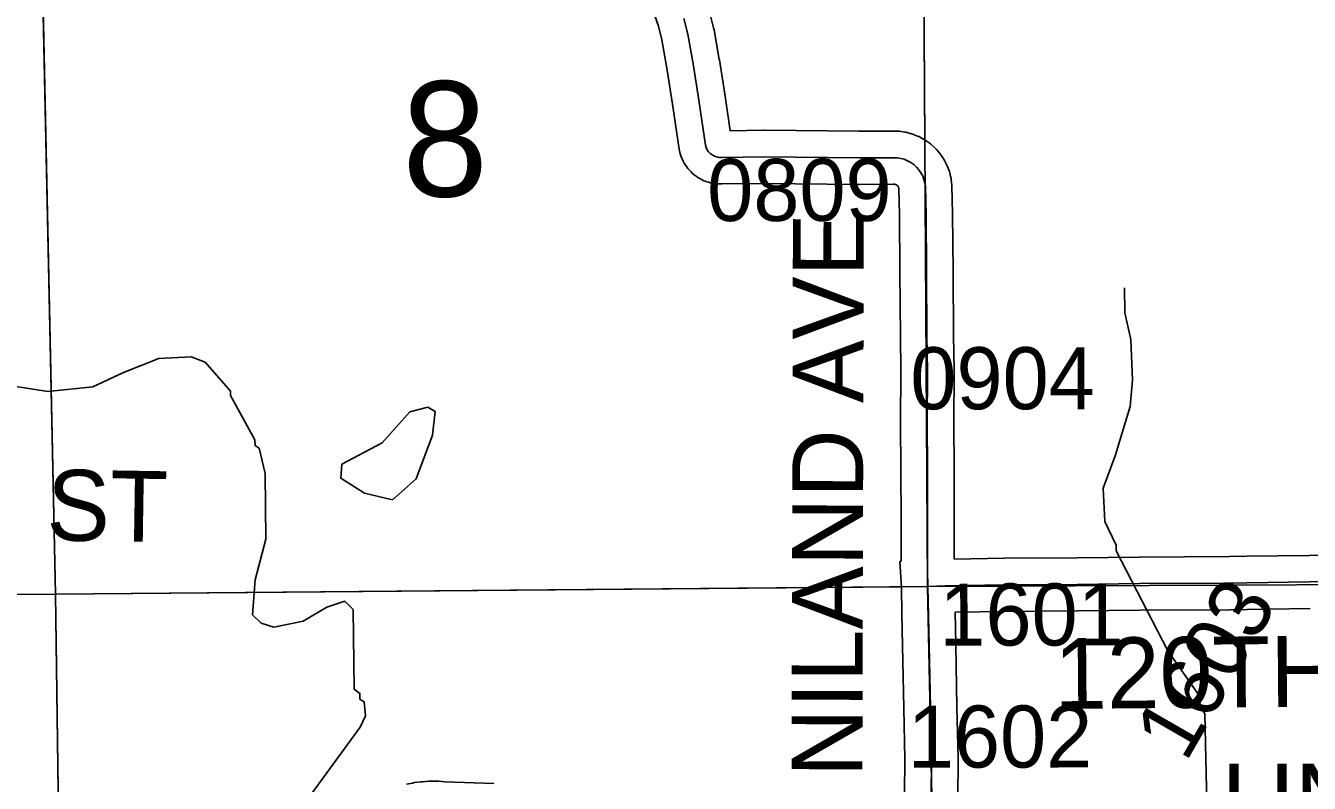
# Model space of a CAD drawing. Extents: x 23.6 to 68.7, y -63 to -29.
# Drawn here: x 45.45 to 46.899, y -35.814 to -34.959 of the extents above; entities that cross this region are included whole.
import ezdxf

# ---------------------------------------------------------------- set-up
doc = ezdxf.new("R2010")
doc.units = 0
for name, color, linetype in [('tdCoHydroRiver', 7, 'Continuous'), ('tdCoSecRdNmbr', 7, 'Continuous'), ('tdCoSecRdTxt', 7, 'Continuous'), ('tdCoSecRteBand', 7, 'Continuous'), ('tdCoSecRteCL', 7, 'Continuous'), ('tdCoSectLine', 7, 'Continuous'), ('tdCoSectLinePart', 7, 'Continuous'), ('tdCoSectNmbr', 7, 'Continuous'), ('tdCoStrucSecCoName', 7, 'Continuous'), ('tdCoSurfGravel', 7, 'Continuous')]:
    doc.layers.add(name, color=color, linetype=linetype)

msp = doc.modelspace()

# ---------------------------------------------------------------- linework, layer by layer
at = {"layer": 'tdCoHydroRiver'}
for points in [[(46.8208, -36.2192), (46.8142, -36.1924), (46.8094, -36.1814), (46.806, -36.1656), (46.7851, -36.128), (46.7818, -36.1122), (46.7939, -36.0679), (46.7869, -36.0048), (46.7808, -35.735), (46.776, -35.7287), (46.7743, -35.7145), (46.739, -35.6644), (46.6809, -35.5514), (46.6809, -35.5451), (46.6679, -35.5184), (46.666, -35.4805), (46.6798, -35.4441), (46.6965, -35.3886), (46.6993, -35.3586), (46.6973, -35.3129), (46.6906, -35.2829), (46.6903, -35.2545)], [(45.7451, -35.8631), (45.8276, -35.7502), (45.8337, -35.7375), (45.832, -35.7217), (45.8272, -35.7186), (45.8272, -35.7123), (45.8208, -35.7076), (45.8198, -35.6177), (45.8102, -35.6083), (45.7898, -35.6148), (45.7631, -35.6309), (45.7301, -35.6376), (45.7158, -35.633), (45.7062, -35.6236), (45.709, -35.5841), (45.7211, -35.5382), (45.7203, -35.4641), (45.7136, -35.4357), (45.7089, -35.4326), (45.7088, -35.4263), (45.6814, -35.3761), (45.6814, -35.3713), (45.6526, -35.3385), (45.6367, -35.3324), (45.6002, -35.3342), (45.5606, -35.3503), (45.5257, -35.3664), (45.4749, -35.3715), (45.4271, -35.364)], [(45.8642, -35.494), (45.8326, -35.4865), (45.8056, -35.4694), (45.807, -35.4536), (45.8525, -35.4295), (45.8837, -35.3944), (45.9041, -35.3894), (45.9121, -35.3941), (45.9092, -35.4209), (45.8908, -35.4701), (45.8642, -35.494)]]:
    msp.add_lwpolyline(points, dxfattribs=at)
at = {"layer": 'tdCoSecRteBand'}
for points in [[(46.4419, -35.8263), (46.4423, -35.7862), (46.4411, -35.729), (46.4411, -35.729), (46.4411, -35.729), (46.4397, -35.6584), (46.439, -35.6225), (46.4384, -35.5929), (46.4368, -35.5634), (46.4377, -35.5634), (46.4377, -35.5625), (46.438, -35.5625), (46.438, -35.5174), (46.4378, -35.4591), (46.4374, -35.4079), (46.4374, -35.4077), (46.4374, -35.4074), (46.4378, -35.348), (46.4372, -35.3097), (46.4372, -35.3095), (46.4372, -35.3094), (46.4368, -35.2364), (46.4362, -35.1722), (46.4354, -35.1427), (46.4353, -35.1419), (46.4352, -35.1414), (46.435, -35.1408), (46.4347, -35.1403), (46.4344, -35.1398), (46.434, -35.1393), (46.4335, -35.1389), (46.4331, -35.1386), (46.4325, -35.1383), (46.432, -35.1381), (46.4314, -35.1379), (46.4308, -35.1378), (46.4291, -35.1378), (46.3908, -35.138), (46.3905, -35.138), (46.3903, -35.138), (46.2831, -35.1368), (46.2359, -35.1374), (46.2357, -35.1374), (46.2355, -35.1374), (46.2327, -35.1374), (46.2303, -35.1374), (46.2279, -35.137), (46.2251, -35.1365), (46.2228, -35.1361), (46.2205, -35.1354), (46.2178, -35.1345), (46.2155, -35.1337), (46.2134, -35.1326), (46.2109, -35.1313), (46.2088, -35.1302), (46.2069, -35.1287), (46.2046, -35.127), (46.2027, -35.1256), (46.201, -35.1238), (46.1991, -35.1218), (46.1974, -35.1201), (46.1961, -35.1181), (46.1945, -35.1158), (46.1931, -35.1138), (46.1921, -35.1116), (46.1909, -35.1091), (46.1898, -35.1069), (46.1892, -35.1046), (46.1884, -35.1019), (46.1878, -35.1), (46.1875, -35.098), (46.18, -35.0473), (46.1738, -35.0069), (46.1681, -34.9748), (46.1642, -34.9595), (46.1596, -34.9467)], [(46.222, -34.9433), (46.2265, -34.9611), (46.2268, -34.9622), (46.227, -34.9633), (46.2329, -34.9968), (46.233, -34.9971), (46.233, -34.9974), (46.2394, -35.0383), (46.2394, -35.0384), (46.2394, -35.0385), (46.2451, -35.0773), (46.2827, -35.0768), (46.2831, -35.0768), (46.2834, -35.0768), (46.3907, -35.078), (46.4293, -35.0778), (46.4299, -35.0778), (46.4305, -35.0778), (46.4346, -35.0779), (46.4364, -35.078), (46.4381, -35.0782), (46.4422, -35.0789), (46.4439, -35.0791), (46.4456, -35.0796), (46.4496, -35.0807), (46.4513, -35.0812), (46.4529, -35.0818), (46.4567, -35.0834), (46.4583, -35.084), (46.4599, -35.0849), (46.4635, -35.0868), (46.465, -35.0877), (46.4665, -35.0887), (46.4698, -35.0911), (46.4712, -35.0921), (46.4725, -35.0933), (46.4756, -35.0961), (46.4769, -35.0972), (46.478, -35.0986), (46.4807, -35.1017), (46.4819, -35.103), (46.4829, -35.1044), (46.4852, -35.1078), (46.4862, -35.1093), (46.487, -35.1108), (46.4889, -35.1145), (46.4897, -35.116), (46.4904, -35.1177), (46.4918, -35.1215), (46.4925, -35.1232), (46.4929, -35.1249), (46.4939, -35.1289), (46.4944, -35.1306), (46.4946, -35.1323), (46.4951, -35.1364), (46.4953, -35.138), (46.4954, -35.1396), (46.4962, -35.1709), (46.4962, -35.1712), (46.4962, -35.1714), (46.4968, -35.2359), (46.4968, -35.236), (46.4968, -35.236), (46.4972, -35.3089), (46.4978, -35.3474), (46.4978, -35.3477), (46.4978, -35.3481), (46.4974, -35.4076), (46.4978, -35.4587), (46.4978, -35.4588), (46.4978, -35.4588), (46.498, -35.5172), (46.498, -35.5173), (46.498, -35.5173), (46.498, -35.5607), (46.5544, -35.5598), (46.5545, -35.5598), (46.5547, -35.5598), (46.6368, -35.5592), (46.7068, -35.5584), (46.7069, -35.5584), (46.7071, -35.5584), (46.8088, -35.5579), (46.8277, -35.5576), (46.8986, -35.5565), (46.8987, -35.5565), (46.8987, -35.5565), (46.9414, -35.5559)], [(46.8996, -35.6165), (46.8286, -35.6176), (46.8096, -35.6179), (46.8094, -35.6179), (46.8092, -35.6179), (46.7074, -35.6183), (46.6374, -35.6192), (46.6374, -35.6192), (46.6373, -35.6192), (46.5552, -35.6198), (46.499, -35.6207), (46.4997, -35.6572), (46.4997, -35.6572), (46.4997, -35.6572), (46.5011, -35.7278), (46.5023, -35.7854), (46.5023, -35.7859), (46.5023, -35.7863), (46.5019, -35.8311)], [(45.8797, -35.8148), (45.8868, -35.8134), (45.8878, -35.8132), (45.8888, -35.813), (45.8959, -35.8121), (45.8969, -35.8119), (45.8979, -35.8119), (45.9051, -35.8114), (45.9061, -35.8113), (45.9071, -35.8114), (45.9144, -35.8114), (45.9154, -35.8114), (45.9164, -35.8114), (45.923, -35.8119), (45.9786, -35.8139)]]:
    msp.add_lwpolyline(points, dxfattribs=at)
at = {"layer": 'tdCoSecRteCL'}
for points in [[(46.4683, -35.5918), (46.468, -35.5734), (46.468, -35.5173), (46.4678, -35.4589), (46.4674, -35.4076), (46.4678, -35.3479), (46.4672, -35.3092), (46.4668, -35.2362), (46.4662, -35.1717), (46.4654, -35.1403), (46.4648, -35.1362), (46.4638, -35.1323), (46.4624, -35.1284), (46.4605, -35.1248), (46.4581, -35.1214), (46.4554, -35.1183), (46.4524, -35.1155), (46.449, -35.1131), (46.4454, -35.1112), (46.4416, -35.1096), (46.4377, -35.1085), (46.4336, -35.1079), (46.4295, -35.1078), (46.3906, -35.108), (46.2831, -35.1068), (46.2356, -35.1074), (46.2328, -35.1074), (46.23, -35.1069), (46.2274, -35.106), (46.2249, -35.1047), (46.2227, -35.1031), (46.2208, -35.101), (46.2192, -35.0988), (46.218, -35.0962), (46.2172, -35.0936), (46.2097, -35.0429), (46.2034, -35.002), (46.1975, -34.9685), (46.1929, -34.9507)], [(46.4683, -35.5918), (46.4883, -35.5908), (46.5549, -35.5898), (46.6371, -35.5892), (46.7072, -35.5883), (46.8091, -35.5879), (46.8282, -35.5876), (46.8991, -35.5865), (46.9419, -35.5859), (46.9815, -35.5855), (47.0173, -35.5851), (47.043, -35.5857), (47.0703, -35.5883), (47.0931, -35.5916), (47.1186, -35.5978), (47.1373, -35.6021), (47.1606, -35.6077)], [(46.4719, -35.8308), (46.4723, -35.786), (46.4711, -35.7284), (46.4697, -35.6578), (46.4683, -35.5918)]]:
    msp.add_lwpolyline(points, dxfattribs=at)
at = {"layer": 'tdCoSectLine'}
for points in [[(46.4619, -34.5911), (46.468, -35.5918)], [(45.4836, -35.6004), (45.4625, -34.5974)], [(45.4836, -35.6004), (46.468, -35.5918)], [(46.468, -35.5918), (47.4677, -35.587)], [(46.468, -35.5918), (46.4888, -36.6093)], [(44.5204, -35.6065), (45.4836, -35.6004)], [(45.4836, -35.6004), (45.4976, -36.6178)]]:
    msp.add_lwpolyline(points, dxfattribs=at)
at = {"layer": 'tdCoSectLinePart'}
for points in [[(46.462, -34.6128), (46.4649, -35.0884)], [(45.4836, -35.6004), (45.4632, -34.6275)], [(45.4836, -35.6004), (46.438, -35.5921)], [(45.2747, -35.6017), (45.4836, -35.6004)], [(45.4836, -35.6004), (45.4935, -36.3207)]]:
    msp.add_lwpolyline(points, dxfattribs=at)
at = {"layer": 'tdCoSurfGravel'}
for points in [[(46.4624, -35.1284), (46.4605, -35.1248), (46.4581, -35.1214), (46.4554, -35.1183), (46.4524, -35.1155), (46.449, -35.1131), (46.4454, -35.1112), (46.4416, -35.1096), (46.4377, -35.1085), (46.4336, -35.1079), (46.4295, -35.1078), (46.3906, -35.108), (46.2831, -35.1068), (46.2356, -35.1074), (46.2328, -35.1074), (46.23, -35.1069), (46.2274, -35.106), (46.2249, -35.1047), (46.2227, -35.1031), (46.2208, -35.101), (46.2192, -35.0988), (46.218, -35.0962), (46.2172, -35.0936), (46.2097, -35.0429), (46.2034, -35.002), (46.1975, -34.9685), (46.1929, -34.9507)], [(46.4719, -35.8308), (46.4723, -35.786), (46.4711, -35.7284), (46.4697, -35.6578), (46.4683, -35.5918), (46.468, -35.5734), (46.468, -35.5173), (46.4678, -35.4589), (46.4674, -35.4076), (46.4678, -35.3479), (46.4672, -35.3092), (46.4668, -35.2362), (46.4662, -35.1717), (46.4654, -35.1403), (46.4648, -35.1362), (46.4638, -35.1323), (46.4624, -35.1284)], [(46.4683, -35.5918), (46.4883, -35.5908), (46.5549, -35.5898), (46.6371, -35.5892), (46.7072, -35.5883), (46.8091, -35.5879), (46.8282, -35.5876)], [(46.8282, -35.5876), (46.8991, -35.5865), (46.9419, -35.5859), (46.9815, -35.5855), (47.0173, -35.5851), (47.043, -35.5857), (47.0703, -35.5883), (47.0931, -35.5916), (47.1186, -35.5978), (47.1373, -35.6021), (47.1606, -35.6077), (47.1901, -35.6147), (47.2265, -35.6233), (47.2742, -35.635), (47.3021, -35.6424), (47.3216, -35.6484), (47.3387, -35.6539), (47.3683, -35.6671), (47.4474, -35.7026), (47.5084, -35.7316), (47.5668, -35.7585)]]:
    msp.add_lwpolyline(points, dxfattribs=at)

# ---------------------------------------------------------------- texts
at = {"layer": 'tdCoSecRdNmbr'}
for s, rotation, p in [('0809', 0.0359, (46.2192, -35.1792)), ('0904', 0.0361, (46.4485, -35.3917)), ('1601', 0.0361, (46.4812, -35.6583)), ('1603', 60.0363, (46.7593, -35.7912)), ('1602', 0.0361, (46.4456, -35.796))]:
    msp.add_text(s, height=0.07, rotation=rotation, dxfattribs=at).set_placement(p)
at = {"layer": 'tdCoSecRdTxt'}
for s, rotation, p in [('NILAND AVE', 89.857, (46.3944, -35.8067)), ('120TH ST', 359.1151, (45.1225, -35.5341)), ('120TH ST', 0.5056, (46.6111, -35.7299))]:
    msp.add_text(s, height=0.08, rotation=rotation, dxfattribs=at).set_placement(p)
at = {"layer": 'tdCoSectNmbr'}
msp.add_text('8', height=0.13, rotation=1.0356, dxfattribs=at).set_placement((45.8758, -35.1524))
at = {"layer": 'tdCoStrucSecCoName'}
msp.add_text('UN160362.0', height=0.085, dxfattribs=at).set_placement((46.7997, -35.8765))

doc.saveas('drawing.dxf')
